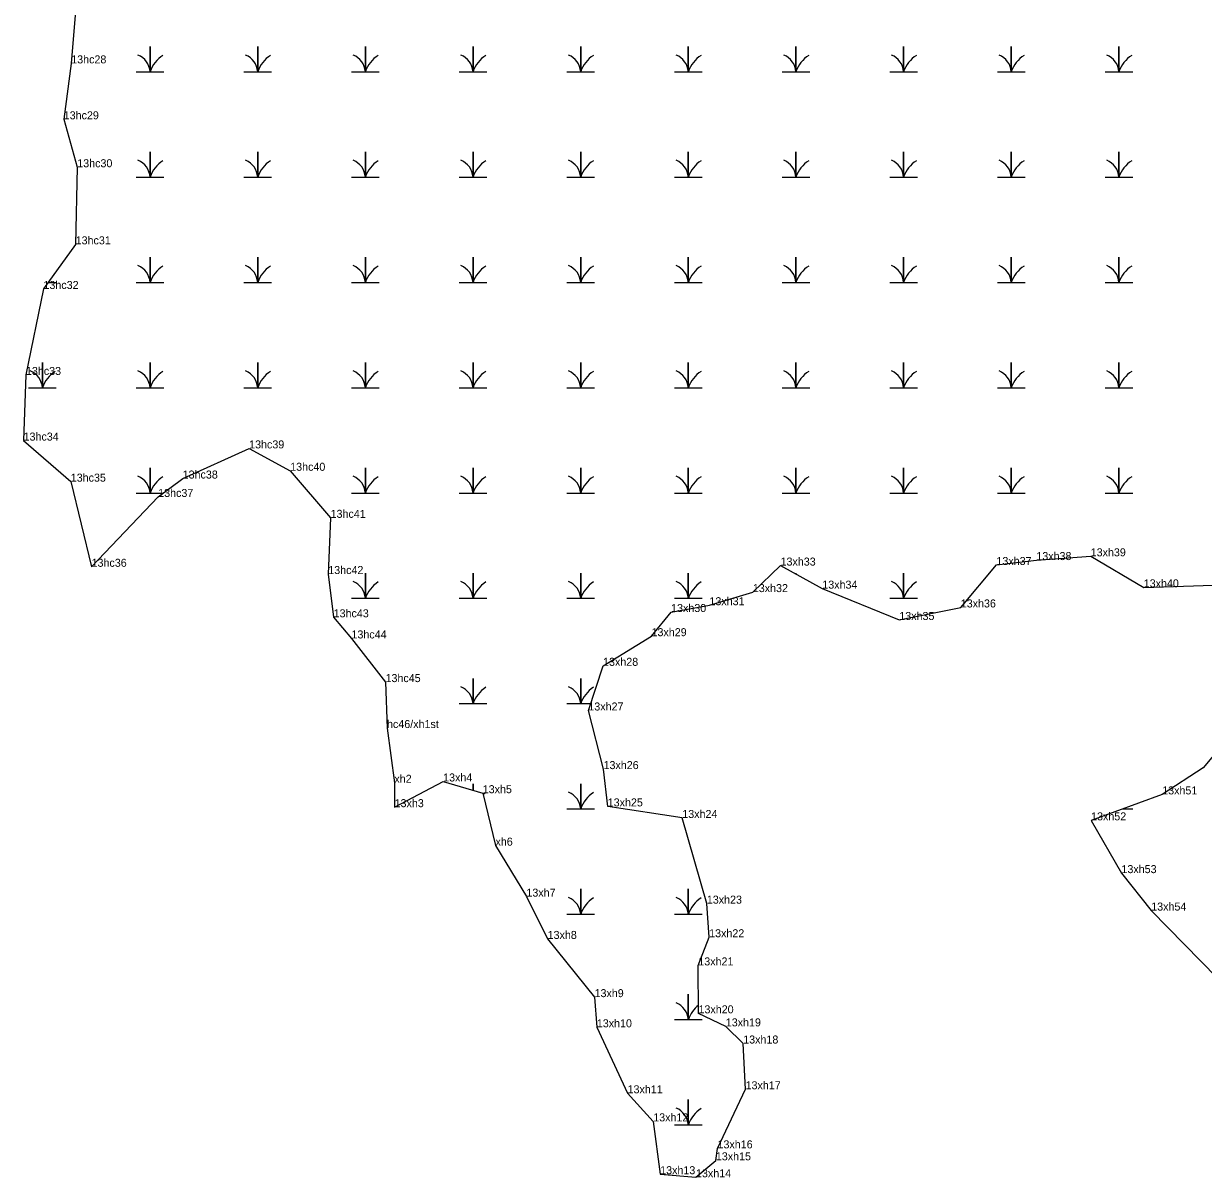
# Model space of a CAD drawing. Extents: x 2072529 to 2268796, y 436423 to 470406.
# Drawn here: x 2248013 to 2248750, y 445976 to 446696 of the extents above; entities that cross this region are included whole.
import ezdxf

# ---------------------------------------------------------------- set-up
doc = ezdxf.new("R2010")
doc.units = 0
for name, color, linetype in [('Exist Environmental Wetland Boundary Cogo Comment', 7, 'Continuous'), ('Exist Environmental Wetland Boundary Cogo Point CELL', 7, 'Continuous'), ('Old_Level_20', 7, 'Continuous')]:
    doc.layers.add(name, color=color, linetype=linetype)

msp = doc.modelspace()

# ---------------------------------------------------------------- linework, layer by layer
at = {"layer": 'Exist Environmental Wetland Boundary Cogo Point CELL'}
for points in [[(2248083.76, 446666.37), (2248092.36, 446666.37), (2248092.36, 446682.15), (2248092.36, 446666.37), (2248100.97, 446666.37)], [(2248151.01, 446666.37), (2248159.61, 446666.37), (2248159.61, 446682.15), (2248159.61, 446666.37), (2248168.22, 446666.37)], [(2248218.26, 446666.37), (2248226.86, 446666.37), (2248226.86, 446682.15), (2248226.86, 446666.37), (2248235.47, 446666.37)], [(2248285.51, 446666.37), (2248294.11, 446666.37), (2248294.11, 446682.15), (2248294.11, 446666.37), (2248302.72, 446666.37)], [(2248352.76, 446666.37), (2248361.36, 446666.37), (2248361.36, 446682.15), (2248361.36, 446666.37), (2248369.97, 446666.37)], [(2248420.01, 446666.37), (2248428.61, 446666.37), (2248428.61, 446682.15), (2248428.61, 446666.37), (2248437.22, 446666.37)], [(2248487.26, 446666.37), (2248495.86, 446666.37), (2248495.86, 446682.15), (2248495.86, 446666.37), (2248504.47, 446666.37)], [(2248554.51, 446666.37), (2248563.11, 446666.37), (2248563.11, 446682.15), (2248563.11, 446666.37), (2248571.72, 446666.37)], [(2248621.76, 446666.37), (2248630.36, 446666.37), (2248630.36, 446682.15), (2248630.36, 446666.37), (2248638.97, 446666.37)], [(2248689.01, 446666.37), (2248697.61, 446666.37), (2248697.61, 446682.15), (2248697.61, 446666.37), (2248706.22, 446666.37)], [(2248083.76, 446600.57), (2248092.36, 446600.57), (2248092.36, 446616.35), (2248092.36, 446600.57), (2248100.97, 446600.57)], [(2248151.01, 446600.57), (2248159.61, 446600.57), (2248159.61, 446616.35), (2248159.61, 446600.57), (2248168.22, 446600.57)], [(2248218.26, 446600.57), (2248226.86, 446600.57), (2248226.86, 446616.35), (2248226.86, 446600.57), (2248235.47, 446600.57)], [(2248285.51, 446600.57), (2248294.11, 446600.57), (2248294.11, 446616.35), (2248294.11, 446600.57), (2248302.72, 446600.57)], [(2248352.76, 446600.57), (2248361.36, 446600.57), (2248361.36, 446616.35), (2248361.36, 446600.57), (2248369.97, 446600.57)], [(2248420.01, 446600.57), (2248428.61, 446600.57), (2248428.61, 446616.35), (2248428.61, 446600.57), (2248437.22, 446600.57)], [(2248487.26, 446600.57), (2248495.86, 446600.57), (2248495.86, 446616.35), (2248495.86, 446600.57), (2248504.47, 446600.57)], [(2248554.51, 446600.57), (2248563.11, 446600.57), (2248563.11, 446616.35), (2248563.11, 446600.57), (2248571.72, 446600.57)], [(2248621.76, 446600.57), (2248630.36, 446600.57), (2248630.36, 446616.35), (2248630.36, 446600.57), (2248638.97, 446600.57)], [(2248689.01, 446600.57), (2248697.61, 446600.57), (2248697.61, 446616.35), (2248697.61, 446600.57), (2248706.22, 446600.57)], [(2248083.76, 446534.77), (2248092.36, 446534.77), (2248092.36, 446550.55), (2248092.36, 446534.77), (2248100.97, 446534.77)], [(2248151.01, 446534.77), (2248159.61, 446534.77), (2248159.61, 446550.55), (2248159.61, 446534.77), (2248168.22, 446534.77)], [(2248218.26, 446534.77), (2248226.86, 446534.77), (2248226.86, 446550.55), (2248226.86, 446534.77), (2248235.47, 446534.77)], [(2248285.51, 446534.77), (2248294.11, 446534.77), (2248294.11, 446550.55), (2248294.11, 446534.77), (2248302.72, 446534.77)], [(2248352.76, 446534.77), (2248361.36, 446534.77), (2248361.36, 446550.55), (2248361.36, 446534.77), (2248369.97, 446534.77)], [(2248420.01, 446534.77), (2248428.61, 446534.77), (2248428.61, 446550.55), (2248428.61, 446534.77), (2248437.22, 446534.77)], [(2248487.26, 446534.77), (2248495.86, 446534.77), (2248495.86, 446550.55), (2248495.86, 446534.77), (2248504.47, 446534.77)], [(2248554.51, 446534.77), (2248563.11, 446534.77), (2248563.11, 446550.55), (2248563.11, 446534.77), (2248571.72, 446534.77)], [(2248621.76, 446534.77), (2248630.36, 446534.77), (2248630.36, 446550.55), (2248630.36, 446534.77), (2248638.97, 446534.77)], [(2248689.01, 446534.77), (2248697.61, 446534.77), (2248697.61, 446550.55), (2248697.61, 446534.77), (2248706.22, 446534.77)], [(2248028.73, 446534.77), (2248033.72, 446534.77)], [(2248016.51, 446468.97), (2248025.11, 446468.97), (2248025.11, 446484.75), (2248025.11, 446468.97), (2248033.72, 446468.97)], [(2248083.76, 446468.97), (2248092.36, 446468.97), (2248092.36, 446484.75), (2248092.36, 446468.97), (2248100.97, 446468.97)], [(2248151.01, 446468.97), (2248159.61, 446468.97), (2248159.61, 446484.75), (2248159.61, 446468.97), (2248168.22, 446468.97)], [(2248218.26, 446468.97), (2248226.86, 446468.97), (2248226.86, 446484.75), (2248226.86, 446468.97), (2248235.47, 446468.97)], [(2248285.51, 446468.97), (2248294.11, 446468.97), (2248294.11, 446484.75), (2248294.11, 446468.97), (2248302.72, 446468.97)], [(2248352.76, 446468.97), (2248361.36, 446468.97), (2248361.36, 446484.75), (2248361.36, 446468.97), (2248369.97, 446468.97)], [(2248420.01, 446468.97), (2248428.61, 446468.97), (2248428.61, 446484.75), (2248428.61, 446468.97), (2248437.22, 446468.97)], [(2248487.26, 446468.97), (2248495.86, 446468.97), (2248495.86, 446484.75), (2248495.86, 446468.97), (2248504.47, 446468.97)], [(2248554.51, 446468.97), (2248563.11, 446468.97), (2248563.11, 446484.75), (2248563.11, 446468.97), (2248571.72, 446468.97)], [(2248621.76, 446468.97), (2248630.36, 446468.97), (2248630.36, 446484.75), (2248630.36, 446468.97), (2248638.97, 446468.97)], [(2248689.01, 446468.97), (2248697.61, 446468.97), (2248697.61, 446484.75), (2248697.61, 446468.97), (2248706.22, 446468.97)], [(2248083.76, 446403.17), (2248092.36, 446403.17), (2248092.36, 446418.95), (2248092.36, 446403.17), (2248100.71, 446403.17)], [(2248218.26, 446403.17), (2248226.86, 446403.17), (2248226.86, 446418.95), (2248226.86, 446403.17), (2248235.47, 446403.17)], [(2248285.51, 446403.17), (2248294.11, 446403.17), (2248294.11, 446418.95), (2248294.11, 446403.17), (2248302.72, 446403.17)], [(2248352.76, 446403.17), (2248361.36, 446403.17), (2248361.36, 446418.95), (2248361.36, 446403.17), (2248369.97, 446403.17)], [(2248420.01, 446403.17), (2248428.61, 446403.17), (2248428.61, 446418.95), (2248428.61, 446403.17), (2248437.22, 446403.17)], [(2248487.26, 446403.17), (2248495.86, 446403.17), (2248495.86, 446418.95), (2248495.86, 446403.17), (2248504.47, 446403.17)], [(2248554.51, 446403.17), (2248563.11, 446403.17), (2248563.11, 446418.95), (2248563.11, 446403.17), (2248571.72, 446403.17)], [(2248621.76, 446403.17), (2248630.36, 446403.17), (2248630.36, 446418.95), (2248630.36, 446403.17), (2248638.97, 446403.17)], [(2248689.01, 446403.17), (2248697.61, 446403.17), (2248697.61, 446418.95), (2248697.61, 446403.17), (2248706.22, 446403.17)], [(2248218.26, 446337.37), (2248226.86, 446337.37), (2248226.86, 446353.15), (2248226.86, 446337.37), (2248235.47, 446337.37)], [(2248285.51, 446337.37), (2248294.11, 446337.37), (2248294.11, 446353.15), (2248294.11, 446337.37), (2248302.72, 446337.37)], [(2248352.76, 446337.37), (2248361.36, 446337.37), (2248361.36, 446353.15), (2248361.36, 446337.37), (2248369.97, 446337.37)], [(2248420.01, 446337.37), (2248428.61, 446337.37), (2248428.61, 446353.15), (2248428.61, 446337.37), (2248437.22, 446337.37)], [(2248495.86, 446352.49), (2248495.86, 446353.15), (2248495.86, 446352.49)], [(2248554.51, 446337.37), (2248563.11, 446337.37), (2248563.11, 446353.15), (2248563.11, 446337.37), (2248571.72, 446337.37)], [(2248285.51, 446271.57), (2248294.11, 446271.57), (2248294.11, 446287.35), (2248294.11, 446271.57), (2248302.72, 446271.57)], [(2248352.76, 446271.57), (2248361.36, 446271.57), (2248361.36, 446287.35), (2248361.36, 446271.57), (2248367.57, 446271.57)], [(2248294.11, 446217.4), (2248294.11, 446221.55), (2248294.11, 446217.4)], [(2248352.76, 446205.77), (2248361.36, 446205.77), (2248361.36, 446221.55), (2248361.36, 446205.77), (2248369.97, 446205.77)], [(2248302.58, 446205.77), (2248302.72, 446205.77)], [(2248699.77, 446205.77), (2248706.22, 446205.77)], [(2248352.76, 446139.97), (2248361.36, 446139.97), (2248361.36, 446155.75), (2248361.36, 446139.97), (2248369.97, 446139.97)], [(2248420.01, 446139.97), (2248428.61, 446139.97), (2248428.61, 446155.75), (2248428.61, 446139.97), (2248437.22, 446139.97)], [(2248420.01, 446074.17), (2248428.61, 446074.17), (2248428.61, 446089.95), (2248428.61, 446074.17), (2248437.22, 446074.17)], [(2248420.01, 446008.37), (2248428.61, 446008.37), (2248428.61, 446024.15), (2248428.61, 446008.37), (2248437.22, 446008.37)]]:
    msp.add_lwpolyline(points, dxfattribs=at)
for centre, radius, start, end in [((2248080.1, 446665.48), 12.3, 4.14034, 67.53497), ((2248110.61, 446660.3), 19.22, 122.12745, 161.62219), ((2248147.35, 446665.48), 12.3, 4.14034, 67.53497), ((2248177.86, 446660.3), 19.22, 122.12745, 161.62219), ((2248214.6, 446665.48), 12.3, 4.14034, 67.53497), ((2248245.11, 446660.3), 19.22, 122.12745, 161.62219), ((2248281.85, 446665.48), 12.3, 4.14034, 67.53497), ((2248312.36, 446660.3), 19.22, 122.12745, 161.62219), ((2248349.1, 446665.48), 12.3, 4.14034, 67.53497), ((2248379.61, 446660.3), 19.22, 122.12745, 161.62219), ((2248416.35, 446665.48), 12.3, 4.14034, 67.53497), ((2248446.86, 446660.3), 19.22, 122.12745, 161.62219), ((2248483.6, 446665.48), 12.3, 4.14034, 67.53497), ((2248514.11, 446660.3), 19.22, 122.12745, 161.62219), ((2248550.85, 446665.48), 12.3, 4.14034, 67.53497), ((2248581.36, 446660.3), 19.22, 122.12745, 161.62219), ((2248618.1, 446665.48), 12.3, 4.14034, 67.53497), ((2248648.61, 446660.3), 19.22, 122.12745, 161.62219), ((2248685.35, 446665.48), 12.3, 4.14034, 67.53497), ((2248715.86, 446660.3), 19.22, 122.12745, 161.62219), ((2248080.1, 446599.68), 12.3, 4.14034, 67.53497), ((2248110.61, 446594.5), 19.22, 122.12745, 161.62219), ((2248147.35, 446599.68), 12.3, 4.14034, 67.53497), ((2248177.86, 446594.5), 19.22, 122.12745, 161.62219), ((2248214.6, 446599.68), 12.3, 4.14034, 67.53497), ((2248245.11, 446594.5), 19.22, 122.12745, 161.62219), ((2248281.85, 446599.68), 12.3, 4.14034, 67.53497), ((2248312.36, 446594.5), 19.22, 122.12745, 161.62219), ((2248349.1, 446599.68), 12.3, 4.14034, 67.53497), ((2248379.61, 446594.5), 19.22, 122.12745, 161.62219), ((2248416.35, 446599.68), 12.3, 4.14034, 67.53497), ((2248446.86, 446594.5), 19.22, 122.12745, 161.62219), ((2248483.6, 446599.68), 12.3, 4.14034, 67.53497), ((2248514.11, 446594.5), 19.22, 122.12745, 161.62219), ((2248550.85, 446599.68), 12.3, 4.14034, 67.53497), ((2248581.36, 446594.5), 19.22, 122.12745, 161.62219), ((2248618.1, 446599.68), 12.3, 4.14034, 67.53497), ((2248648.61, 446594.5), 19.22, 122.12745, 161.62219), ((2248685.35, 446599.68), 12.3, 4.14034, 67.53497), ((2248715.86, 446594.5), 19.22, 122.12745, 161.62219), ((2248080.1, 446533.88), 12.3, 4.14034, 67.53497), ((2248110.61, 446528.7), 19.22, 122.12745, 161.62219), ((2248147.35, 446533.88), 12.3, 4.14034, 67.53497), ((2248177.86, 446528.7), 19.22, 122.12745, 161.62219), ((2248214.6, 446533.88), 12.3, 4.14034, 67.53497), ((2248245.11, 446528.7), 19.22, 122.12745, 161.62219), ((2248281.85, 446533.88), 12.3, 4.14034, 67.53497), ((2248312.36, 446528.7), 19.22, 122.12745, 161.62219), ((2248349.1, 446533.88), 12.3, 4.14034, 67.53497), ((2248379.61, 446528.7), 19.22, 122.12745, 161.62219), ((2248416.35, 446533.88), 12.3, 4.14034, 67.53497), ((2248446.86, 446528.7), 19.22, 122.12745, 161.62219), ((2248483.6, 446533.88), 12.3, 4.14034, 67.53497), ((2248514.11, 446528.7), 19.22, 122.12745, 161.62219), ((2248550.85, 446533.88), 12.3, 4.14034, 67.53497), ((2248581.36, 446528.7), 19.22, 122.12745, 161.62219), ((2248618.1, 446533.88), 12.3, 4.14034, 67.53497), ((2248648.61, 446528.7), 19.22, 122.12745, 161.62219), ((2248685.35, 446533.88), 12.3, 4.14034, 67.53497), ((2248715.86, 446528.7), 19.22, 122.12745, 161.62219), ((2248012.85, 446468.08), 12.3, 4.14034, 67.53497), ((2248043.36, 446462.9), 19.22, 122.12745, 161.62219), ((2248080.1, 446468.08), 12.3, 4.14034, 67.53497), ((2248110.61, 446462.9), 19.22, 122.12745, 161.62219), ((2248147.35, 446468.08), 12.3, 4.14034, 67.53497), ((2248177.86, 446462.9), 19.22, 122.12745, 161.62219), ((2248214.6, 446468.08), 12.3, 4.14034, 67.53497), ((2248245.11, 446462.9), 19.22, 122.12745, 161.62219), ((2248281.85, 446468.08), 12.3, 4.14034, 67.53497), ((2248312.36, 446462.9), 19.22, 122.12745, 161.62219), ((2248349.1, 446468.08), 12.3, 4.14034, 67.53497), ((2248379.61, 446462.9), 19.22, 122.12745, 161.62219), ((2248416.35, 446468.08), 12.3, 4.14034, 67.53497), ((2248446.86, 446462.9), 19.22, 122.12745, 161.62219), ((2248483.6, 446468.08), 12.3, 4.14034, 67.53497), ((2248514.11, 446462.9), 19.22, 122.12745, 161.62219), ((2248550.85, 446468.08), 12.3, 4.14034, 67.53497), ((2248581.36, 446462.9), 19.22, 122.12745, 161.62219), ((2248618.1, 446468.08), 12.3, 4.14034, 67.53497), ((2248648.61, 446462.9), 19.22, 122.12745, 161.62219), ((2248685.35, 446468.08), 12.3, 4.14034, 67.53497), ((2248715.86, 446462.9), 19.22, 122.12745, 161.62219), ((2248080.1, 446402.28), 12.3, 4.14034, 67.53497), ((2248110.61, 446397.1), 19.22, 122.12745, 161.62219), ((2248214.6, 446402.28), 12.3, 4.14034, 67.53497), ((2248245.11, 446397.1), 19.22, 122.12745, 161.62219), ((2248281.85, 446402.28), 12.3, 4.14034, 67.53497), ((2248312.36, 446397.1), 19.22, 122.12745, 161.62219), ((2248349.1, 446402.28), 12.3, 4.14034, 67.53497), ((2248379.61, 446397.1), 19.22, 122.12745, 161.62219), ((2248416.35, 446402.28), 12.3, 4.14034, 67.53497), ((2248446.86, 446397.1), 19.22, 122.12745, 161.62219), ((2248483.6, 446402.28), 12.3, 4.14034, 67.53497), ((2248514.11, 446397.1), 19.22, 122.12745, 161.62219), ((2248550.85, 446402.28), 12.3, 4.14034, 67.53497), ((2248581.36, 446397.1), 19.22, 122.12745, 161.62219), ((2248618.1, 446402.28), 12.3, 4.14034, 67.53497), ((2248648.61, 446397.1), 19.22, 122.12745, 161.62219), ((2248685.35, 446402.28), 12.3, 4.14034, 67.53497), ((2248715.86, 446397.1), 19.22, 122.12745, 161.62219), ((2248214.6, 446336.48), 12.3, 4.14034, 67.53497), ((2248245.11, 446331.3), 19.22, 122.12745, 161.62219), ((2248281.85, 446336.48), 12.3, 4.14034, 67.53497), ((2248312.36, 446331.3), 19.22, 122.12745, 161.62219), ((2248349.1, 446336.48), 12.3, 4.14034, 67.53497), ((2248379.61, 446331.3), 19.22, 122.12745, 161.62219), ((2248416.35, 446336.48), 12.3, 4.14034, 67.53497), ((2248446.86, 446331.3), 19.22, 122.12745, 161.62219), ((2248550.85, 446336.48), 12.3, 4.14034, 67.53497), ((2248581.36, 446331.3), 19.22, 122.12745, 161.62219), ((2248281.85, 446270.68), 12.3, 4.14034, 67.53497), ((2248312.36, 446265.5), 19.22, 122.12745, 161.62219), ((2248349.1, 446270.68), 12.3, 4.14034, 67.53497), ((2248379.61, 446265.5), 19.22, 122.12745, 161.62219), ((2248312.36, 446199.7), 19.22, 122.12745, 128.49903), ((2248349.1, 446204.88), 12.3, 4.14034, 67.53497), ((2248379.61, 446199.7), 19.22, 122.12745, 161.62219), ((2248349.1, 446139.08), 12.3, 4.14034, 67.53497), ((2248379.61, 446133.9), 19.22, 122.12745, 161.62219), ((2248416.35, 446139.08), 12.3, 4.14034, 67.53497), ((2248446.86, 446133.9), 19.22, 122.12745, 161.62219), ((2248416.35, 446073.28), 12.3, 4.14034, 67.53497), ((2248446.86, 446068.1), 19.22, 128.27972, 161.62219), ((2248416.35, 446007.48), 12.3, 4.14034, 67.53497), ((2248446.86, 446002.3), 19.22, 122.12745, 161.62219)]:
    msp.add_arc(centre, radius, start, end, dxfattribs=at)
at = {"layer": 'Old_Level_20'}
for p, q in [((2248043.12, 446671.61), (2248043.12, 446671.61)), ((2248038.43, 446636.68), (2248038.43, 446636.68)), ((2248046.88, 446606.72), (2248046.88, 446606.72)), ((2248045.88, 446558.54), (2248045.88, 446558.54)), ((2248025.77, 446530.66), (2248025.77, 446530.66)), ((2248014.84, 446476.93), (2248014.84, 446476.93)), ((2248013.36, 446435.93), (2248013.36, 446435.93)), ((2248154.25, 446431.04), (2248154.25, 446431.04)), ((2248179.9, 446417.07), (2248179.9, 446417.07)), ((2248042.82, 446410.27), (2248042.82, 446410.27)), ((2248112.73, 446412.21), (2248112.73, 446412.21)), ((2248097.44, 446400.71), (2248097.44, 446400.71)), ((2248205.14, 446387.65), (2248205.14, 446387.65)), ((2248055.83, 446357.07), (2248055.83, 446357.07)), ((2248486.23, 446357.82), (2248486.23, 446357.82)), ((2248621.09, 446358.2), (2248621.09, 446358.2)), ((2248646.01, 446361.27), (2248646.01, 446361.27)), ((2248679.97, 446363.61), (2248679.97, 446363.61)), ((2248203.68, 446352.54), (2248203.68, 446352.54)), ((2248512.3, 446343.41), (2248512.3, 446343.41)), ((2248713.09, 446344.22), (2248713.09, 446344.22)), ((2248468.9, 446341.25), (2248468.9, 446341.25)), ((2248417.85, 446328.81), (2248417.85, 446328.81)), ((2248441.8, 446333.06), (2248441.8, 446333.06)), ((2248598.81, 446331.66), (2248598.81, 446331.66)), ((2248207.04, 446325.5), (2248207.04, 446325.5)), ((2248560.41, 446323.84), (2248560.41, 446323.84)), ((2248218.18, 446312.3), (2248218.18, 446312.3)), ((2248405.63, 446313.7), (2248405.63, 446313.7)), ((2248375.35, 446295.19), (2248375.35, 446295.19)), ((2248239.46, 446285.02), (2248239.46, 446285.02)), ((2248366.16, 446267.28), (2248366.16, 446267.28)), ((2248240.39, 446256.31), (2248240.39, 446256.31)), ((2248750.12, 446231.37), (2248750.12, 446231.37)), ((2248375.64, 446230.66), (2248375.64, 446230.66)), ((2248244.99, 446222.09), (2248244.99, 446222.09)), ((2248275.44, 446222.92), (2248275.44, 446222.92)), ((2248300.18, 446215.6), (2248300.18, 446215.6)), ((2248724.63, 446214.84), (2248724.63, 446214.84)), ((2248245.13, 446206.87), (2248245.13, 446206.87)), ((2248378.26, 446207.35), (2248378.26, 446207.35)), ((2248424.84, 446200.12), (2248424.84, 446200.12)), ((2248680.21, 446198.63), (2248680.21, 446198.63)), ((2248308.15, 446182.83), (2248308.15, 446182.83)), ((2248699.18, 446165.66), (2248699.18, 446165.66)), ((2248327.47, 446150.97), (2248327.47, 446150.97)), ((2248440.17, 446146.59), (2248440.17, 446146.59)), ((2248717.78, 446142.26), (2248717.78, 446142.26)), ((2248340.72, 446124.55), (2248340.72, 446124.55)), ((2248441.62, 446125.6), (2248441.62, 446125.6)), ((2248434.85, 446107.99), (2248434.85, 446107.99)), ((2248370.03, 446088.17), (2248370.03, 446088.17)), ((2248434.97, 446078.05), (2248434.97, 446078.05)), ((2248371.45, 446069.33), (2248371.45, 446069.33)), ((2248452.02, 446069.9), (2248452.02, 446069.9)), ((2248462.9, 446059.19), (2248462.9, 446059.19)), ((2248390.67, 446028.09), (2248390.67, 446028.09)), ((2248464.38, 446030.59), (2248464.38, 446030.59)), ((2248406.7, 446010.54), (2248406.7, 446010.54)), ((2248446.85, 445993.68), (2248446.85, 445993.68)), ((2248445.81, 445986.2), (2248445.81, 445986.2)), ((2248411.03, 445977.53), (2248411.03, 445977.53)), ((2248433.4, 445975.6), (2248433.4, 445975.6))]:
    msp.add_line(p, q, dxfattribs=at)
for points in [[(2248048, 446732.03), (2248043.12, 446671.61), (2248038.43, 446636.68), (2248046.88, 446606.72), (2248045.88, 446558.54), (2248025.77, 446530.66), (2248014.84, 446476.93), (2248013.36, 446435.93), (2248042.82, 446410.27), (2248055.83, 446357.07), (2248097.44, 446400.71), (2248112.73, 446412.21), (2248154.25, 446431.04), (2248179.9, 446417.07), (2248205.14, 446387.65), (2248203.68, 446352.54), (2248207.04, 446325.5), (2248218.18, 446312.3), (2248239.46, 446285.02), (2248240.39, 446256.31), (2248244.99, 446222.09), (2248245.13, 446206.87), (2248275.44, 446222.92), (2248300.18, 446215.6), (2248308.15, 446182.83), (2248327.47, 446150.97), (2248340.72, 446124.55), (2248370.03, 446088.17), (2248371.45, 446069.33), (2248390.67, 446028.09), (2248406.7, 446010.54), (2248411.03, 445977.53), (2248433.4, 445975.6), (2248445.81, 445986.2), (2248446.85, 445993.68), (2248464.38, 446030.59), (2248462.9, 446059.19), (2248452.02, 446069.9), (2248434.97, 446078.05), (2248434.85, 446107.99), (2248441.62, 446125.6), (2248440.17, 446146.59), (2248424.84, 446200.12), (2248378.26, 446207.35), (2248375.64, 446230.66), (2248366.16, 446267.28), (2248375.35, 446295.19), (2248405.63, 446313.7), (2248417.85, 446328.81), (2248441.8, 446333.06), (2248468.9, 446341.25), (2248486.23, 446357.82), (2248512.3, 446343.41), (2248560.41, 446323.84), (2248598.81, 446331.66), (2248621.09, 446358.2), (2248646.01, 446361.27), (2248679.97, 446363.61), (2248713.09, 446344.22), (2248756.47, 446345.67)], [(2248781.89, 446269.44), (2248750.12, 446231.37), (2248724.63, 446214.84), (2248680.21, 446198.63), (2248699.18, 446165.66), (2248717.78, 446142.26), (2248759.23, 446099.98)]]:
    msp.add_lwpolyline(points, dxfattribs=at)

# ---------------------------------------------------------------- texts
at = {"layer": 'Exist Environmental Wetland Boundary Cogo Comment'}
for s, p in [('13hc28', (2248043.12, 446671.61)), ('13hc29', (2248038.43, 446636.68)), ('13hc30', (2248046.88, 446606.72)), ('13hc31', (2248045.88, 446558.54)), ('13hc32', (2248025.77, 446530.66)), ('13hc33', (2248014.84, 446476.93)), ('13hc34', (2248013.36, 446435.93)), ('13hc39', (2248154.25, 446431.04)), ('13hc35', (2248042.82, 446410.27)), ('13hc38', (2248112.73, 446412.21)), ('13hc40', (2248179.9, 446417.07)), ('13hc37', (2248097.44, 446400.71)), ('13hc41', (2248205.14, 446387.65)), ('13xh38', (2248646.01, 446361.27)), ('13xh39', (2248679.97, 446363.61)), ('13hc36', (2248055.83, 446357.07)), ('13hc42', (2248203.68, 446352.54)), ('13xh33', (2248486.23, 446357.82)), ('13xh37', (2248621.09, 446358.2)), ('13xh40', (2248713.09, 446344.22)), ('13xh32', (2248468.9, 446341.25)), ('13xh34', (2248512.3, 446343.41)), ('13xh31', (2248441.8, 446333.06)), ('13xh36', (2248598.81, 446331.66)), ('13hc43', (2248207.04, 446325.5)), ('13xh30', (2248417.85, 446328.81)), ('13xh35', (2248560.41, 446323.84)), ('13hc44', (2248218.18, 446312.3)), ('13xh29', (2248405.63, 446313.7)), ('13xh28', (2248375.35, 446295.19)), ('13hc45', (2248239.46, 446285.02)), ('13xh27', (2248366.16, 446267.28)), ('hc46/xh1st', (2248240.39, 446256.31)), ('13xh26', (2248375.64, 446230.66)), ('xh2', (2248244.99, 446222.09)), ('13xh4', (2248275.44, 446222.92)), ('13xh5', (2248300.18, 446215.6)), ('13xh51', (2248724.63, 446214.84)), ('13xh3', (2248245.13, 446206.87)), ('13xh25', (2248378.26, 446207.35)), ('13xh24', (2248424.84, 446200.12)), ('13xh52', (2248680.21, 446198.63)), ('xh6', (2248308.15, 446182.83)), ('13xh53', (2248699.18, 446165.66)), ('13xh7', (2248327.47, 446150.97)), ('13xh23', (2248440.17, 446146.59)), ('13xh54', (2248717.78, 446142.26)), ('13xh8', (2248340.72, 446124.55)), ('13xh22', (2248441.62, 446125.6)), ('13xh21', (2248434.85, 446107.99)), ('13xh9', (2248370.03, 446088.17)), ('13xh20', (2248434.97, 446078.05)), ('13xh10', (2248371.45, 446069.33)), ('13xh19', (2248452.02, 446069.9)), ('13xh18', (2248462.9, 446059.19)), ('13xh11', (2248390.67, 446028.09)), ('13xh17', (2248464.38, 446030.59)), ('13xh12', (2248406.7, 446010.54)), ('13xh16', (2248446.85, 445993.68)), ('13xh15', (2248445.81, 445986.2)), ('13xh13', (2248411.03, 445977.53)), ('13xh14', (2248433.4, 445975.6))]:
    msp.add_text(s, height=5, dxfattribs=at).set_placement(p)

doc.saveas('drawing.dxf')
